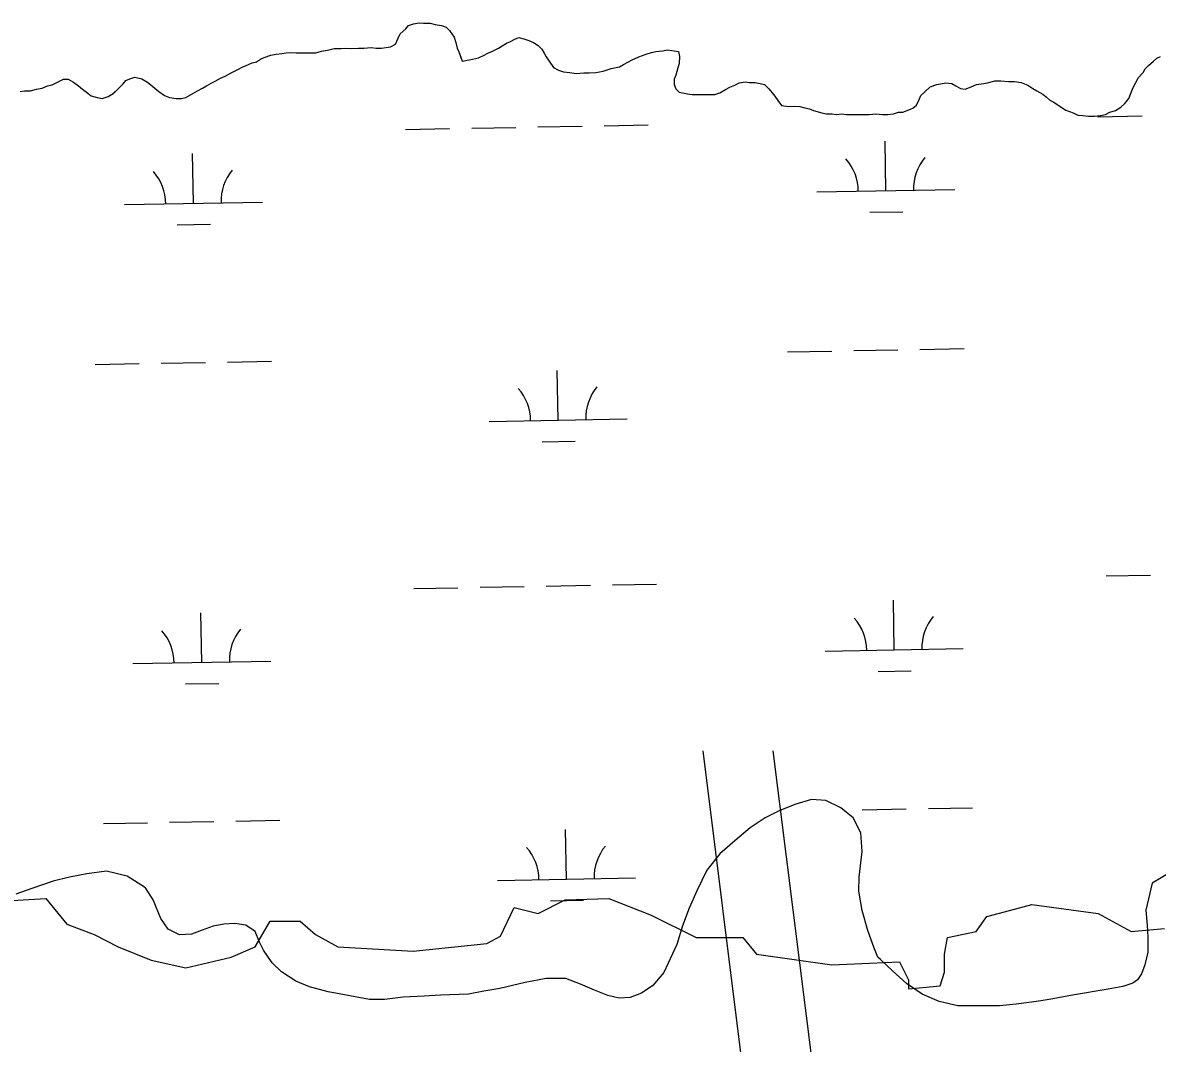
# Model space of a CAD drawing. Extents: x 3925854 to 3964121, y 224593 to 250589.
# Drawn here: x 3956746 to 3957569, y 240916 to 241655 of the extents above; entities that cross this region are included whole.
import ezdxf

# ---------------------------------------------------------------- set-up
doc = ezdxf.new("R2010")
doc.units = 0
for name, color, linetype in [('V-RIVR-EDGE', 7, 'Continuous'), ('V-TOPO-SHOR', 7, 'Continuous'), ('V-UTIL-LINE', 7, 'Continuous'), ('V-WETL-SWMP', 7, 'Continuous')]:
    doc.layers.add(name, color=color, linetype=linetype)

msp = doc.modelspace()

# ---------------------------------------------------------------- linework, layer by layer
at = {"layer": 'V-RIVR-EDGE'}
msp.add_lwpolyline([(3956726.075, 241018.593), (3956763.167, 241020.775), (3956778.44, 241002.229), (3956798.077, 240994.592), (3956815.532, 240985.865), (3956839.533, 240976.046), (3956864.625, 240970.591), (3956897.353, 240978.228), (3956914.808, 240985.865), (3956925.718, 241004.411), (3956947.537, 241004.411), (3956958.446, 240994.592), (3956974.81, 240985.865), (3957029.358, 240982.592), (3957082.814, 240988.047), (3957092.632, 240993.501), (3957102.451, 241014.229), (3957119.906, 241009.865), (3957139.543, 241019.684), (3957171.18, 241020.775), (3957201.727, 241008.775), (3957234.455, 240992.41), (3957268.275, 240992.41), (3957278.093, 240980.41), (3957332.64, 240972.773), (3957359.914, 240973.864), (3957381.733, 240974.955), (3957388.279, 240961.864), (3957388.279, 240955.318), (3957411.188, 240957.5), (3957414.461, 240967.319), (3957414.461, 240980.41), (3957416.643, 240992.41), (3957437.371, 240996.774), (3957445.008, 241007.684), (3957461.372, 241012.047), (3957477.736, 241016.411), (3957525.738, 241009.865), (3957549.738, 240996.774), (3957573.739, 240998.956)], dxfattribs=at)
at = {"layer": 'V-TOPO-SHOR'}
for points in [[(3956918.595, 241628.974), (3956921.391, 241630.17), (3956926.183, 241631.765), (3956930.177, 241632.562), (3956934.168, 241632.959), (3956937.363, 241633.357), (3956940.558, 241633.756), (3956944.552, 241633.354), (3956948.942, 241633.352), (3956955.73, 241633.35), (3956958.924, 241633.348), (3956962.918, 241634.544), (3956967.311, 241635.341), (3956972.101, 241636.537), (3956976.894, 241636.535), (3956980.086, 241636.932), (3956984.879, 241636.533), (3956989.669, 241636.93), (3956993.663, 241636.928), (3956998.854, 241637.326), (3957002.446, 241636.924), (3957006.44, 241636.922), (3957009.635, 241637.321), (3957012.828, 241637.719), (3957016.422, 241639.714), (3957018.421, 241644.104), (3957020.018, 241647.297), (3957024.014, 241650.889), (3957026.011, 241653.286), (3957029.605, 241654.482), (3957033.599, 241655.278), (3957036.791, 241654.879), (3957041.584, 241654.877), (3957045.176, 241654.076), (3957049.966, 241653.275), (3957053.161, 241652.075), (3957055.555, 241649.679), (3957059.147, 241644.887), (3957060.343, 241640.893), (3957061.14, 241636.9), (3957062.336, 241634.104), (3957063.532, 241630.909), (3957064.73, 241627.317), (3957068.724, 241628.114), (3957072.316, 241628.91), (3957076.709, 241629.707), (3957080.703, 241631.702), (3957083.498, 241633.297), (3957086.294, 241634.493), (3957091.086, 241636.887), (3957093.881, 241638.485), (3957097.076, 241640.479), (3957099.872, 241641.675), (3957103.067, 241643.273), (3957105.862, 241644.469), (3957109.454, 241643.668), (3957113.049, 241642.468), (3957116.641, 241640.871), (3957119.834, 241638.874), (3957122.627, 241636.076), (3957124.225, 241633.281), (3957125.82, 241630.485), (3957127.815, 241627.29), (3957131.008, 241622.897), (3957134.6, 241620.899), (3957138.192, 241619.7), (3957142.984, 241619.299), (3957147.375, 241618.498), (3957152.966, 241618.896), (3957156.96, 241618.894), (3957161.75, 241619.291), (3957166.942, 241620.088), (3957172.93, 241622.08), (3957178.921, 241623.276), (3957181.716, 241624.874), (3957185.31, 241626.868), (3957188.106, 241628.464), (3957192.898, 241630.459), (3957198.09, 241632.451), (3957202.083, 241633.647), (3957205.278, 241634.446), (3957210.069, 241634.843), (3957213.663, 241635.64), (3957216.858, 241635.239), (3957221.648, 241634.44), (3957222.445, 241630.846), (3957222.043, 241625.654), (3957221.245, 241622.461), (3957219.643, 241617.272), (3957218.445, 241614.476), (3957218.445, 241610.484), (3957219.641, 241607.29), (3957222.035, 241604.891), (3957228.023, 241603.691), (3957231.618, 241603.292), (3957234.811, 241603.29), (3957238.804, 241603.288), (3957242.798, 241603.288), (3957247.987, 241603.286), (3957251.582, 241604.482), (3957255.575, 241606.876)], [(3957255.575, 241606.876), (3957258.77, 241608.471), (3957262.364, 241610.067), (3957265.559, 241611.662), (3957269.95, 241612.459), (3957273.145, 241612.057), (3957277.139, 241612.057), (3957280.731, 241611.257), (3957283.926, 241610.458), (3957287.118, 241607.261), (3957289.513, 241604.465), (3957291.507, 241602.069), (3957293.502, 241598.874), (3957296.296, 241595.278), (3957301.485, 241594.479), (3957305.878, 241594.877), (3957309.472, 241594.475), (3957313.065, 241593.674), (3957316.659, 241592.876), (3957319.452, 241591.676), (3957325.441, 241590.076), (3957328.636, 241589.277), (3957333.026, 241589.275), (3957336.221, 241588.876), (3957339.816, 241589.271), (3957343.408, 241588.872), (3957346.603, 241588.87), (3957350.197, 241588.87), (3957355.786, 241588.868), (3957359.777, 241588.866), (3957364.57, 241589.261), (3957369.36, 241588.862), (3957373.354, 241588.86), (3957377.345, 241589.257), (3957380.939, 241590.453), (3957384.134, 241590.453), (3957387.329, 241591.649), (3957391.323, 241593.244), (3957394.118, 241595.638), (3957396.117, 241599.63), (3957397.315, 241602.426), (3957400.113, 241605.219), (3957404.106, 241608.811), (3957408.899, 241610.407), (3957415.286, 241611.601), (3957419.679, 241611.199), (3957422.473, 241609.602), (3957426.065, 241607.605), (3957429.26, 241607.204), (3957433.653, 241608.799), (3957437.646, 241610.394), (3957442.836, 241611.191), (3957446.43, 241611.988), (3957450.823, 241613.184), (3957455.214, 241613.182), (3957460.805, 241612.78), (3957465.196, 241612.778), (3957469.989, 241611.977), (3957474.779, 241609.979), (3957478.371, 241607.582), (3957481.164, 241605.985), (3957485.555, 241603.587), (3957487.952, 241601.59), (3957490.745, 241599.194), (3957493.538, 241597.594), (3957499.527, 241593.599), (3957502.32, 241592.001), (3957507.51, 241590.002), (3957511.102, 241588.405), (3957514.696, 241588.004), (3957518.69, 241587.602), (3957523.081, 241587.6), (3957527.474, 241587.997), (3957531.066, 241588.794), (3957534.263, 241590.392), (3957538.254, 241591.588), (3957542.248, 241593.982), (3957545.046, 241596.775), (3957547.841, 241600.367), (3957549.041, 241603.56), (3957551.038, 241608.35), (3957553.037, 241611.945), (3957555.036, 241615.537), (3957558.231, 241619.129), (3957559.828, 241621.923), (3957562.224, 241624.319), (3957565.821, 241627.509), (3957568.217, 241629.506), (3957571.012, 241630.702)], [(3956744.503, 241605.487), (3956747.698, 241605.885), (3956752.089, 241605.883), (3956756.482, 241607.079), (3956760.473, 241607.875), (3956764.469, 241609.473), (3956767.662, 241610.269), (3956771.655, 241612.264), (3956776.048, 241614.259), (3956779.243, 241614.257), (3956783.235, 241612.258), (3956786.827, 241609.462), (3956789.62, 241607.066), (3956793.614, 241604.269), (3956796.008, 241602.272), (3956800.399, 241601.072), (3956803.991, 241600.271), (3956808.384, 241601.869), (3956811.978, 241603.861), (3956815.575, 241607.453), (3956819.169, 241611.046), (3956821.166, 241613.442), (3956823.961, 241614.638), (3956827.555, 241615.834), (3956832.745, 241614.634), (3956836.739, 241612.238), (3956840.728, 241609.041), (3956845.119, 241605.446), (3956849.111, 241602.649), (3956852.705, 241601.051), (3956857.495, 241600.251), (3956861.489, 241600.249), (3956864.682, 241601.045), (3956867.877, 241603.042), (3956873.068, 241605.833), (3956876.662, 241607.828), (3956879.46, 241609.426), (3956883.052, 241611.42), (3956885.85, 241613.016), (3956889.841, 241615.011), (3956893.036, 241616.606), (3956897.429, 241619), (3956902.224, 241621.394), (3956905.416, 241622.99), (3956908.214, 241624.186), (3956912.607, 241626.18), (3956915.8, 241626.977), (3956918.595, 241628.974)]]:
    msp.add_lwpolyline(points, dxfattribs=at)
at = {"layer": 'V-UTIL-LINE'}
for p, q in [((3957239.142, 241127.779), (3957510.746, 238954.958)), ((3957290.068, 241127.779), (3957561.671, 238954.958))]:
    msp.add_line(p, q, dxfattribs=at)
at = {"layer": 'V-WETL-SWMP'}
for p, q in [((3957119.727, 241579.74), (3957151.722, 241580.321)), ((3957167.719, 241580.612), (3957199.714, 241581.194)), ((3957525.568, 241587.119), (3957557.563, 241587.701)), ((3957023.743, 241577.994), (3957055.738, 241578.576)), ((3957071.735, 241578.867), (3957103.73, 241579.449)), ((3957371.924, 241533.575), (3957371.27, 241569.569)), ((3956870.099, 241524.45), (3956869.445, 241560.444)), ((3957321.932, 241532.666), (3957421.916, 241534.484)), ((3956820.107, 241523.541), (3956920.091, 241525.359)), ((3957360.207, 241517.928), (3957384.203, 241518.365)), ((3956858.382, 241508.804), (3956882.378, 241509.24)), ((3957300.627, 241416.828), (3957332.621, 241417.409)), ((3957348.619, 241417.7), (3957380.614, 241418.282)), ((3957396.611, 241418.573), (3957428.606, 241419.155)), ((3956798.802, 241407.703), (3956830.796, 241408.285)), ((3956846.794, 241408.575), (3956878.789, 241409.157)), ((3956894.786, 241409.448), (3956926.781, 241410.03)), ((3957134.434, 241367.368), (3957133.78, 241403.362)), ((3957084.443, 241366.459), (3957184.426, 241368.277)), ((3957122.717, 241351.721), (3957146.713, 241352.158)), ((3957531.616, 241254.499), (3957563.611, 241255.081)), ((3957029.791, 241245.374), (3957061.786, 241245.956)), ((3957077.783, 241246.247), (3957109.778, 241246.829)), ((3957125.775, 241247.12), (3957157.77, 241247.701)), ((3957173.767, 241247.992), (3957205.762, 241248.574)), ((3957377.972, 241200.955), (3957377.318, 241236.949)), ((3956876.147, 241191.83), (3956875.493, 241227.824)), ((3957327.98, 241200.046), (3957427.964, 241201.864)), ((3956826.155, 241190.921), (3956926.139, 241192.739)), ((3957366.255, 241185.308), (3957390.251, 241185.745)), ((3956864.43, 241176.184), (3956888.426, 241176.62)), ((3957354.667, 241085.08), (3957386.662, 241085.662)), ((3957402.659, 241085.953), (3957434.654, 241086.535)), ((3956804.85, 241075.083), (3956836.845, 241075.665)), ((3956852.842, 241075.955), (3956884.837, 241076.537)), ((3956900.834, 241076.828), (3956932.829, 241077.41)), ((3957140.483, 241034.748), (3957139.828, 241070.742)), ((3957090.491, 241033.839), (3957190.474, 241035.657)), ((3957128.765, 241019.101), (3957152.761, 241019.538))]:
    msp.add_line(p, q, dxfattribs=at)
for points in [[(3956918.596, 241628.973), (3956921.391, 241630.17), (3956926.183, 241631.765), (3956930.176, 241632.562), (3956934.169, 241632.96), (3956937.364, 241633.357), (3956940.558, 241633.755), (3956944.551, 241633.355), (3956948.943, 241633.353), (3956955.73, 241633.35), (3956958.924, 241633.349), (3956962.918, 241634.545), (3956967.31, 241635.342), (3956972.102, 241636.537), (3956976.893, 241636.535), (3956980.087, 241636.933), (3956984.879, 241636.532), (3956989.67, 241636.93), (3956993.663, 241636.928), (3956998.854, 241637.325), (3957002.447, 241636.924), (3957006.44, 241636.923), (3957009.634, 241637.321), (3957012.828, 241637.719), (3957016.423, 241639.714), (3957018.421, 241644.105), (3957020.019, 241647.298), (3957024.013, 241650.89), (3957026.011, 241653.285), (3957029.605, 241654.481), (3957033.598, 241655.278), (3957036.792, 241654.878), (3957041.583, 241654.876), (3957045.176, 241654.076), (3957049.967, 241653.275), (3957053.161, 241652.076), (3957055.556, 241649.679), (3957059.147, 241644.887), (3957060.343, 241640.893), (3957061.14, 241636.9), (3957062.337, 241634.105), (3957063.533, 241630.91), (3957064.73, 241627.316), (3957068.723, 241628.113), (3957072.317, 241628.91), (3957076.709, 241629.707), (3957080.703, 241631.702), (3957083.498, 241633.298), (3957086.294, 241634.494), (3957091.086, 241636.888), (3957093.881, 241638.484), (3957097.076, 241640.479), (3957099.872, 241641.676), (3957103.067, 241643.272), (3957105.862, 241644.468), (3957109.455, 241643.668), (3957113.048, 241642.469), (3957116.641, 241640.87), (3957119.834, 241638.873), (3957122.628, 241636.077), (3957124.224, 241633.281), (3957125.82, 241630.485), (3957127.815, 241627.29), (3957131.008, 241622.897), (3957134.6, 241620.899), (3957138.193, 241619.7), (3957142.984, 241619.299), (3957147.376, 241618.498), (3957152.966, 241618.895), (3957156.959, 241618.894), (3957161.75, 241619.291), (3957166.941, 241620.087), (3957172.931, 241622.081), (3957178.921, 241623.277), (3957181.716, 241624.873), (3957185.311, 241626.868), (3957188.106, 241628.464), (3957192.898, 241630.458), (3957198.09, 241632.452), (3957202.083, 241633.648), (3957205.278, 241634.446), (3957210.069, 241634.843), (3957213.663, 241635.64), (3957216.857, 241635.239), (3957221.648, 241634.439), (3957222.445, 241630.845), (3957222.043, 241625.655), (3957221.244, 241622.461), (3957219.644, 241617.271), (3957218.445, 241614.476), (3957218.444, 241610.484), (3957219.64, 241607.289), (3957222.035, 241604.892), (3957228.024, 241603.692), (3957231.617, 241603.291), (3957234.811, 241603.29), (3957238.804, 241603.288), (3957242.797, 241603.287), (3957247.987, 241603.285), (3957251.581, 241604.481), (3957255.575, 241606.875)], [(3957255.575, 241606.875), (3957258.77, 241608.471), (3957262.364, 241610.066), (3957265.559, 241611.662), (3957269.951, 241612.459), (3957273.145, 241612.058), (3957277.138, 241612.057), (3957280.731, 241611.257), (3957283.925, 241610.457), (3957287.118, 241607.261), (3957289.512, 241604.465), (3957291.508, 241602.069), (3957293.503, 241598.874), (3957296.296, 241595.279), (3957301.486, 241594.479), (3957305.879, 241594.876), (3957309.472, 241594.475), (3957313.065, 241593.675), (3957316.658, 241592.875), (3957319.453, 241591.676), (3957325.441, 241590.077), (3957328.635, 241589.277), (3957333.027, 241589.275), (3957336.221, 241588.875), (3957339.815, 241589.272), (3957343.408, 241588.872), (3957346.602, 241588.87), (3957350.196, 241588.869), (3957355.785, 241588.867), (3957359.778, 241588.865), (3957364.57, 241589.262), (3957369.361, 241588.861), (3957373.354, 241588.859), (3957377.346, 241589.257), (3957380.94, 241590.453), (3957384.135, 241590.452), (3957387.329, 241591.649), (3957391.323, 241593.244), (3957394.119, 241595.639), (3957396.117, 241599.631), (3957397.316, 241602.425), (3957400.112, 241605.219), (3957404.106, 241608.811), (3957408.898, 241610.406), (3957415.287, 241611.601), (3957419.679, 241611.2), (3957422.473, 241609.602), (3957426.066, 241607.604), (3957429.26, 241607.203), (3957433.652, 241608.798), (3957437.646, 241610.394), (3957442.837, 241611.19), (3957446.43, 241611.987), (3957450.823, 241613.183), (3957455.215, 241613.182), (3957460.805, 241612.78), (3957465.197, 241612.778), (3957469.988, 241611.978), (3957474.778, 241609.979), (3957478.371, 241607.582), (3957481.165, 241605.984), (3957485.556, 241603.587), (3957487.951, 241601.589), (3957490.745, 241599.193), (3957493.539, 241597.594), (3957499.526, 241593.599), (3957502.321, 241592.001), (3957507.51, 241590.002), (3957511.103, 241588.404), (3957514.697, 241588.003), (3957518.689, 241587.602), (3957523.081, 241587.6), (3957527.473, 241587.998), (3957531.067, 241588.795), (3957534.262, 241590.391), (3957538.255, 241591.587), (3957542.249, 241593.981), (3957545.045, 241596.775), (3957547.841, 241600.367), (3957549.041, 241603.561), (3957551.039, 241608.351), (3957553.037, 241611.944), (3957555.035, 241615.536), (3957558.23, 241619.129), (3957559.828, 241621.923), (3957562.225, 241624.318), (3957565.82, 241627.51), (3957568.216, 241629.506), (3957571.012, 241630.702)], [(3956744.502, 241605.487), (3956747.697, 241605.885), (3956752.089, 241605.883), (3956756.481, 241607.079), (3956760.474, 241607.876), (3956764.468, 241609.472), (3956767.662, 241610.269), (3956771.656, 241612.264), (3956776.049, 241614.258), (3956779.243, 241614.257), (3956783.235, 241612.259), (3956786.827, 241609.463), (3956789.621, 241607.066), (3956793.613, 241604.269), (3956796.008, 241602.272), (3956800.399, 241601.072), (3956803.992, 241600.272), (3956808.385, 241601.868), (3956811.979, 241603.862), (3956815.574, 241607.454), (3956819.169, 241611.046), (3956821.166, 241613.441), (3956823.962, 241614.638), (3956827.556, 241615.834), (3956832.746, 241614.634), (3956836.738, 241612.237), (3956840.729, 241609.041), (3956845.12, 241605.446), (3956849.111, 241602.649), (3956852.704, 241601.051), (3956857.495, 241600.25), (3956861.488, 241600.249), (3956864.682, 241601.046), (3956867.877, 241603.041), (3956873.069, 241605.834), (3956876.663, 241607.829), (3956879.459, 241609.425), (3956883.053, 241611.42), (3956885.849, 241613.016), (3956889.842, 241615.01), (3956893.037, 241616.606), (3956897.43, 241619), (3956902.223, 241621.394), (3956905.417, 241622.989), (3956908.213, 241624.186), (3956912.606, 241626.181), (3956915.8, 241626.978), (3956918.596, 241628.973)], [(3957577.79, 241039.672), (3957564.811, 241031.892), (3957560.211, 241012.329), (3957561.205, 241001.349), (3957561.8, 240992.765), (3957561.796, 240981.984), (3957559.596, 240972.802), (3957557.198, 240966.215), (3957554.201, 240961.825), (3957550.807, 240959.43), (3957543.619, 240957.038), (3957533.037, 240955.046), (3957507.083, 240950.664), (3957490.313, 240947.477), (3957481.129, 240946.083), (3957466.355, 240944.293), (3957454.177, 240942.9), (3957441.401, 240942.906), (3957424.033, 240942.913), (3957410.459, 240946.112), (3957398.283, 240951.507), (3957386.908, 240959.298), (3957376.73, 240968.285), (3957367.949, 240976.474), (3957366.153, 240978.271), (3957363.162, 240985.46), (3957358.775, 240997.639), (3957354.788, 241012.014), (3957352.398, 241025.99), (3957352.602, 241036.171), (3957354.606, 241054.935), (3957353.813, 241068.311), (3957348.228, 241079.293), (3957339.247, 241086.484), (3957328.27, 241091.878), (3957317.889, 241092.482), (3957306.708, 241089.092), (3957294.928, 241084.506), (3957284.345, 241079.12), (3957273.562, 241071.937), (3957262.379, 241062.559), (3957251.594, 241053.181), (3957242.207, 241041.406), (3957234.814, 241026.237), (3957229.419, 241013.663), (3957224.423, 241000.888), (3957220.425, 240987.514), (3957211.034, 240967.156), (3957203.044, 240957.776), (3957194.857, 240952.19), (3957186.471, 240948.999), (3957178.685, 240948.603), (3957170.302, 240950.403), (3957160.721, 240954.4), (3957150.541, 240958.596), (3957139.962, 240962.793), (3957125.788, 240962.799), (3957110.415, 240959.81), (3957092.047, 240955.626), (3957080.468, 240953.634), (3957069.487, 240951.442), (3957049.124, 240950.652), (3957037.346, 240950.058), (3957021.973, 240949.266), (3957008.597, 240947.674), (3956997.817, 240947.679), (3956979.652, 240950.88), (3956967.675, 240953.081), (3956954.101, 240956.68), (3956944.321, 240960.876), (3956933.943, 240967.668), (3956927.158, 240974.059), (3956920.773, 240983.445)], [(3956920.773, 240983.445), (3956917.981, 240989.235), (3956914.79, 240996.823), (3956908.004, 241001.417), (3956900.219, 241002.618), (3956892.233, 241002.222), (3956884.447, 241000.828), (3956876.461, 240997.836), (3956868.674, 240995.045), (3956860.089, 240994.449), (3956851.906, 240998.645), (3956846.519, 241006.233), (3956840.935, 241019.811), (3956835.349, 241028.397), (3956821.977, 241036.987), (3956807.205, 241040.586), (3956792.831, 241038.596), (3956780.253, 241036.205), (3956768.473, 241033.415), (3956752.9, 241028.032), (3956741.519, 241023.844)]]:
    msp.add_lwpolyline(points, dxfattribs=at)
for centre, start, end in [((3957316.682, 241533.045), 0.269879, 41.813537), ((3957427.149, 241535.054), 140.269876, 181.813534), ((3956814.857, 241523.921), 0.269879, 41.813537), ((3956925.324, 241525.929), 140.269876, 181.813534), ((3957189.66, 241368.847), 140.269876, 181.813534), ((3957079.192, 241366.838), 0.269879, 41.813537), ((3957322.73, 241200.425), 0.269879, 41.813537), ((3957433.197, 241202.434), 140.269876, 181.813534), ((3956820.905, 241191.301), 0.269879, 41.813537), ((3956931.372, 241193.309), 140.269876, 181.813534), ((3957085.24, 241034.218), 0.269879, 41.813537), ((3957195.708, 241036.227), 140.269876, 181.813534)]:
    msp.add_arc(centre, 35.246, start, end, dxfattribs=at)

doc.saveas('drawing.dxf')
